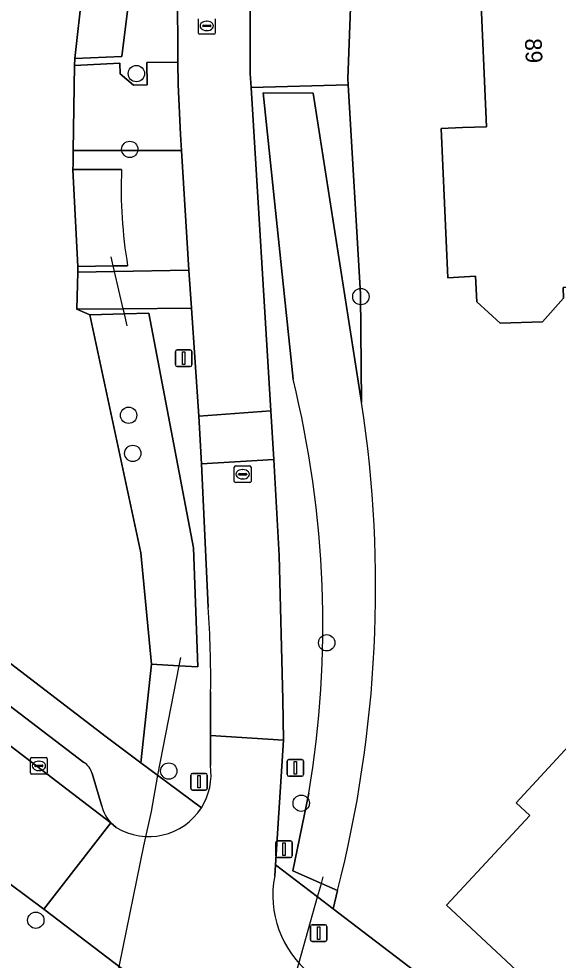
# Model space of a CAD drawing. Extents: x 159626 to 160723, y 388173 to 389416.
# Drawn here: x 160429.4 to 160461.7, y 388650.9 to 388707.3 of the extents above; entities that cross this region are included whole.
import ezdxf

# ---------------------------------------------------------------- set-up
doc = ezdxf.new("R2010")
doc.units = 0
for name, color, linetype in [('IMGEO_Afsluitpaal', 7, 'Continuous'), ('IMGEO_Berm_groen', 7, 'Continuous'), ('IMGEO_Boom', 7, 'Continuous'), ('IMGEO_Duiker', 7, 'Continuous'), ('IMGEO_Erf', 7, 'Continuous'), ('IMGEO_Kolk', 7, 'Continuous'), ('IMGEO_Lichtmast', 7, 'Continuous'), ('IMGEO_Pand', 7, 'Continuous'), ('IMGEO_Pand_nummerreeks', 7, 'Continuous'), ('IMGEO_Parkeervlak_open', 7, 'Continuous'), ('IMGEO_Rijbaan_lokaal_gesloten', 7, 'Continuous'), ('IMGEO_Rijbaan_lokaal_open', 7, 'Continuous'), ('IMGEO_Rioolput', 7, 'Continuous'), ('IMGEO_Voetpad_open', 7, 'Continuous'), ('IMGEO_Waterloop', 7, 'Continuous')]:
    doc.layers.add(name, color=color, linetype=linetype)

msp = doc.modelspace()

# ---------------------------------------------------------------- linework, layer by layer
at = {"layer": 'IMGEO_Afsluitpaal'}
for p, q in [((160439.716, 388661.208), (160439.716, 388662.008)), ((160439.716, 388662.008), (160439.716, 388661.208)), ((160439.816, 388662.108), (160440.606, 388662.108)), ((160440.606, 388662.108), (160439.816, 388662.108)), ((160440.706, 388662.008), (160440.706, 388661.208)), ((160440.706, 388661.208), (160440.706, 388662.008)), ((160440.606, 388661.108), (160439.816, 388661.108)), ((160439.816, 388661.108), (160440.606, 388661.108)), ((160444.805, 388657.166), (160444.805, 388657.966)), ((160444.805, 388657.966), (160444.805, 388657.166)), ((160444.905, 388658.066), (160445.695, 388658.066)), ((160445.695, 388658.066), (160444.905, 388658.066)), ((160445.795, 388657.966), (160445.795, 388657.166)), ((160445.795, 388657.166), (160445.795, 388657.966)), ((160445.695, 388657.066), (160444.905, 388657.066)), ((160444.905, 388657.066), (160445.695, 388657.066))]:
    msp.add_line(p, q, dxfattribs=at)
for points in [[(160440.136, 388661.983), (160440.286, 388661.983), (160440.286, 388661.233), (160440.136, 388661.233), (160440.136, 388661.983)], [(160445.225, 388657.941), (160445.375, 388657.941), (160445.375, 388657.191), (160445.225, 388657.191), (160445.225, 388657.941)]]:
    msp.add_lwpolyline(points, dxfattribs=at)
for centre, start, end in [((160439.816, 388662.008), 90, 180), ((160439.816, 388662.008), 90, 180), ((160440.606, 388662.008), 0, 90), ((160440.606, 388662.008), 360, 90), ((160439.816, 388661.208), 180, 270), ((160439.816, 388661.208), 180, 270), ((160440.606, 388661.208), 270, 0), ((160440.606, 388661.208), 270, 0), ((160444.905, 388657.966), 90, 180), ((160444.905, 388657.966), 90, 180), ((160445.695, 388657.966), 0, 90), ((160445.695, 388657.966), 360, 90), ((160444.905, 388657.166), 180, 270), ((160444.905, 388657.166), 180, 270), ((160445.695, 388657.166), 270, 0), ((160445.695, 388657.166), 270, 0)]:
    msp.add_arc(centre, 0.1, start, end, dxfattribs=at)
at = {"layer": 'IMGEO_Berm_groen'}
for points in [[(160439.398, 388717.702), (160436.303, 388718.383), (160434.072, 388718.873), (160434.137, 388717.28), (160437.033, 388716.748), (160435.584, 388705.028), (160432.765, 388704.912), (160432.758, 388704.501), (160435.461, 388704.636), (160435.486, 388703.992), (160436.28, 388703.32), (160437.093, 388703.329), (160437.083, 388704.685), (160438.944, 388704.705), (160438.923, 388709.147)], [(160445.843, 388685.714), (160444.055, 388702.861), (160447.04, 388702.831), (160449.948, 388684.313), (160449.883, 388690.813), (160449.148, 388703.331), (160443.331, 388703.183), (160444.519, 388683.814), (160444.698, 388680.896), (160445.005, 388675.155), (160445.222, 388666.537), (160445.268, 388664.098), (160444.787, 388656.633), (160447.311, 388654.712), (160448.24, 388654.005), (160448.508, 388655.087), (160447.539, 388655.517), (160445.835, 388656.274), (160446.786, 388660.921)], [(160439.154, 388699.416), (160432.675, 388699.399), (160432.661, 388698.585), (160432.654, 388698.273), (160435.571, 388698.264)], [(160435.934, 388692.509), (160435.07, 388692.496), (160432.956, 388692.464), (160432.948, 388692.131), (160435.147, 388692.167), (160439.604, 388692.239), (160439.154, 388699.416)], [(160440.762, 388672.054), (160440.357, 388680.648), (160440.19, 388683.506), (160439.756, 388689.957), (160435.669, 388689.928), (160432.893, 388689.909), (160433.662, 388689.569), (160435.74, 388689.628), (160437.204, 388689.67), (160439.869, 388675.616), (160440.143, 388668.479), (160438.998, 388668.552), (160437.367, 388668.657), (160436.727, 388662.743), (160437.72, 388662.006), (160440.349, 388660.054)], [(160440.894, 388662.582), (160440.895, 388664.386), (160440.906, 388666.987)]]:
    msp.add_lwpolyline(points, dxfattribs=at)
for centre, radius, start, end in [((160463.004, 388697.105), 27.458, 177.5817, 189.6367), ((160386.328, 388671.036), 61.298, 350.50207, 13.85431), ((160380.307, 388667.8), 60.604, 359.231, 4.02472), ((160437.208, 388662.054), 3.723, 327.5126, 8.1555)]:
    msp.add_arc(centre, radius, start, end, dxfattribs=at)
at = {"layer": 'IMGEO_Boom'}
for centre in [(160436.457, 388704.01), (160436.062, 388699.472), (160449.905, 388690.659), (160435.992, 388683.554), (160436.242, 388681.267), (160447.861, 388669.926), (160438.398, 388662.247), (160446.33, 388660.323), (160430.431, 388653.317)]:
    msp.add_circle(centre, 0.489, dxfattribs=at)
at = {"layer": 'IMGEO_Duiker'}
for points in [[(160435.908, 388688.907), (160435.74, 388689.628), (160435.669, 388689.928), (160435.147, 388692.167), (160435.07, 388692.496), (160434.945, 388693.031)], [(160439.097, 388669.047), (160438.998, 388668.552), (160437.72, 388662.006), (160437.338, 388659.826), (160436.892, 388657.762), (160435.422, 388650.617), (160434.385, 388645.415), (160434.08, 388643.886), (160434.039, 388643.681)], [(160442.168, 388636.53), (160442.538, 388637.837), (160442.866, 388638.996), (160444.292, 388643.932), (160446.185, 388650.731), (160447.311, 388654.712), (160447.539, 388655.517), (160447.651, 388655.912)]]:
    msp.add_lwpolyline(points, dxfattribs=at)
at = {"layer": 'IMGEO_Erf'}
for points in [[(160523.268, 388747.002), (160520.96, 388748.569), (160521.023, 388748.681), (160518.818, 388750), (160507.107, 388757.004), (160500, 388760.561), (160493.664, 388763.733), (160468.252, 388774.201), (160461.524, 388776.981), (160460.326, 388774.037), (160462.23, 388773.36), (160460.353, 388767.73), (160456.02, 388753.83), (160452.177, 388738.149), (160451.411, 388734.344), (160450.908, 388730.62), (160449.329, 388709.025), (160449.126, 388703.702), (160449.148, 388703.331), (160449.883, 388690.813), (160449.948, 388684.313)], [(160396.797, 388693.216), (160404.741, 388687.152), (160422.83, 388673.335), (160434.642, 388664.292), (160436.727, 388662.743), (160437.367, 388668.657), (160436.714, 388675.312), (160433.662, 388689.569), (160432.893, 388689.909), (160432.948, 388692.131), (160432.956, 388692.464), (160432.654, 388698.273), (160432.661, 388698.585), (160432.675, 388699.399), (160432.758, 388704.501), (160432.765, 388704.912), (160434.137, 388717.28)], [(160464.967, 388644.948), (160461.313, 388648.361), (160455.028, 388654.227), (160460.023, 388659.588), (160459.203, 388660.352), (160462.612, 388664.011)], [(160448.508, 388655.087), (160448.24, 388654.005), (160450.027, 388652.645), (160464.587, 388641.545)]]:
    msp.add_lwpolyline(points, dxfattribs=at)
msp.add_lwpolyline([(160466.638, 388703.63), (160466.049, 388703.669), (160466.127, 388701.22), (160466.907, 388701.245), (160467.22, 388691.36), (160462.03, 388691.195), (160462.05, 388690.57), (160460.779, 388689.15), (160458.25, 388689.06), (160456.86, 388690.35), (160456.775, 388691.874), (160455.12, 388691.781), (160454.713, 388700.729), (160455.987, 388700.774), (160457.439, 388700.826), (160457.06, 388709.508), (160455.948, 388709.451), (160455.811, 388712.787), (160460.687, 388711.676), (160467.854, 388710.044)], close=True, dxfattribs=at)
msp.add_arc((160377.481, 388673.235), 73.309, 345.66707, 8.69143, dxfattribs=at)
at = {"layer": 'IMGEO_Kolk'}
for p, q in [((160430.116, 388662.133), (160430.116, 388662.985)), ((160430.191, 388663.059), (160431.043, 388663.059)), ((160431.117, 388662.985), (160431.117, 388662.133)), ((160430.375, 388662.553), (160430.375, 388662.565)), ((160430.813, 388662.516), (160430.415, 388662.516)), ((160430.418, 388662.602), (160430.816, 388662.602)), ((160430.604, 388662.839), (160430.629, 388662.839)), ((160430.859, 388662.565), (160430.859, 388662.553)), ((160431.043, 388662.059), (160430.191, 388662.059)), ((160430.627, 388662.279), (160430.602, 388662.279))]:
    msp.add_line(p, q, dxfattribs=at)
for points in [[(160430.116, 388662.133), (160430.116, 388662.985)], [(160430.191, 388663.059), (160431.043, 388663.059)], [(160431.117, 388662.985), (160431.117, 388662.133)], [(160431.043, 388662.059), (160430.191, 388662.059)]]:
    msp.add_lwpolyline(points, dxfattribs=at)
for centre, radius, start, end in [((160430.193, 388662.983), 0.0765, 91.552, 178.448), ((160430.193, 388662.983), 0.0765, 91.552, 178.448), ((160431.041, 388662.983), 0.0765, 1.552, 88.448), ((160431.041, 388662.983), 0.0765, 1.552, 88.448), ((160430.415, 388662.562), 0.0403, 85.8775, 175.7526), ((160430.412, 388662.552), 0.0366, 178.938, 274.7102), ((160430.816, 388662.559), 0.043, 264.8664, 352.4533), ((160430.82, 388662.564), 0.0386, 1.7309, 96.639), ((160430.193, 388662.135), 0.0765, 181.552, 268.448), ((160430.193, 388662.135), 0.0765, 181.552, 268.448), ((160431.041, 388662.135), 0.0765, 271.552, 358.448), ((160431.041, 388662.135), 0.0765, 271.552, 358.448)]:
    msp.add_arc(centre, radius, start, end, dxfattribs=at)
for centre, major_axis, ratio, start_param, end_param in [((160430.603, 388662.559), (-0.387, 0.002), 0.722429, 4.712389, 7.853982), ((160430.628, 388662.559), (-0.39, 0.002), 0.717154, 1.570796, 4.712389)]:
    msp.add_ellipse(centre, major_axis=major_axis, ratio=ratio, start_param=start_param, end_param=end_param, dxfattribs=at)
at = {"layer": 'IMGEO_Lichtmast'}
for p, q in [((160438.79, 388686.568), (160438.79, 388687.368)), ((160438.79, 388687.368), (160438.79, 388686.568)), ((160438.89, 388687.468), (160439.68, 388687.468)), ((160439.68, 388687.468), (160438.89, 388687.468)), ((160439.78, 388687.368), (160439.78, 388686.568)), ((160439.78, 388686.568), (160439.78, 388687.368)), ((160439.68, 388686.468), (160438.89, 388686.468)), ((160438.89, 388686.468), (160439.68, 388686.468)), ((160445.586, 388662.938), (160446.376, 388662.938)), ((160446.376, 388662.938), (160445.586, 388662.938)), ((160445.486, 388662.038), (160445.486, 388662.838)), ((160445.486, 388662.838), (160445.486, 388662.038)), ((160446.476, 388662.838), (160446.476, 388662.038)), ((160446.476, 388662.038), (160446.476, 388662.838)), ((160446.376, 388661.938), (160445.586, 388661.938)), ((160445.586, 388661.938), (160446.376, 388661.938)), ((160446.88, 388652.145), (160446.88, 388652.945)), ((160446.88, 388652.945), (160446.88, 388652.145)), ((160446.98, 388653.045), (160447.77, 388653.045)), ((160447.77, 388653.045), (160446.98, 388653.045)), ((160447.87, 388652.945), (160447.87, 388652.145)), ((160447.87, 388652.145), (160447.87, 388652.945)), ((160447.77, 388652.045), (160446.98, 388652.045)), ((160446.98, 388652.045), (160447.77, 388652.045))]:
    msp.add_line(p, q, dxfattribs=at)
for points in [[(160439.21, 388687.343), (160439.36, 388687.343), (160439.36, 388686.593), (160439.21, 388686.593), (160439.21, 388687.343)], [(160445.906, 388662.813), (160446.056, 388662.813), (160446.056, 388662.063), (160445.906, 388662.063), (160445.906, 388662.813)], [(160447.3, 388652.92), (160447.45, 388652.92), (160447.45, 388652.17), (160447.3, 388652.17), (160447.3, 388652.92)]]:
    msp.add_lwpolyline(points, dxfattribs=at)
for centre, start, end in [((160438.89, 388687.368), 90, 180), ((160438.89, 388687.368), 90, 180), ((160439.68, 388687.368), 0, 90), ((160439.68, 388687.368), 360, 90), ((160438.89, 388686.568), 180, 270), ((160438.89, 388686.568), 180, 270), ((160439.68, 388686.568), 270, 0), ((160439.68, 388686.568), 270, 0), ((160445.586, 388662.838), 90, 180), ((160445.586, 388662.838), 90, 180), ((160446.376, 388662.838), 0, 90), ((160446.376, 388662.838), 360, 90), ((160445.586, 388662.038), 180, 270), ((160445.586, 388662.038), 180, 270), ((160446.376, 388662.038), 270, 0), ((160446.376, 388662.038), 270, 0), ((160446.98, 388652.945), 90, 180), ((160446.98, 388652.945), 90, 180), ((160447.77, 388652.945), 0, 90), ((160447.77, 388652.945), 360, 90), ((160446.98, 388652.145), 180, 270), ((160446.98, 388652.145), 180, 270), ((160447.77, 388652.145), 270, 0), ((160447.77, 388652.145), 270, 0)]:
    msp.add_arc(centre, 0.1, start, end, dxfattribs=at)
at = {"layer": 'IMGEO_Pand'}
for points in [[(160455.948, 388709.451), (160457.06, 388709.508), (160457.439, 388700.826), (160455.987, 388700.774), (160454.713, 388700.729), (160455.12, 388691.781), (160456.775, 388691.874), (160456.86, 388690.35), (160458.25, 388689.06), (160460.779, 388689.15), (160462.05, 388690.57), (160462.03, 388691.195), (160467.22, 388691.36), (160466.907, 388701.245), (160466.127, 388701.22), (160466.049, 388703.669), (160466.638, 388703.63), (160467.854, 388710.044), (160460.687, 388711.676), (160455.811, 388712.787)], [(160471.835, 388655.659), (160471.955, 388655.754), (160462.835, 388664.25), (160462.612, 388664.011), (160459.203, 388660.352), (160460.023, 388659.588), (160455.028, 388654.227), (160461.313, 388648.361), (160464.967, 388644.948), (160470.181, 388650.532), (160468.521, 388652.097), (160470.903, 388654.657)]]:
    msp.add_lwpolyline(points, close=True, dxfattribs=at)
at = {"layer": 'IMGEO_Parkeervlak_open'}
for points in [[(160402.858, 388686.01), (160401.747, 388684.537), (160433.224, 388660.44), (160434.926, 388659.154)], [(160433.317, 388662.76), (160402.858, 388686.01)], [(160434.394, 388660.152), (160433.8, 388662.101)]]:
    msp.add_lwpolyline(points, dxfattribs=at)
for centre, radius, start, end in [((160432.735, 388661.827), 1.1, 14.4291, 58.0484), ((160436.481, 388660.624), 2.14, 192.7393, 223.3818)]:
    msp.add_arc(centre, radius, start, end, dxfattribs=at)
at = {"layer": 'IMGEO_Rijbaan_lokaal_gesloten'}
for points in [[(160438.923, 388709.147), (160438.944, 388704.705), (160438.95, 388703.351), (160439.094, 388700.373), (160439.154, 388699.416), (160439.604, 388692.239), (160439.756, 388689.957), (160440.19, 388683.506), (160444.519, 388683.814), (160443.331, 388703.183), (160443.28, 388704.012), (160443.269, 388709.327)], [(160389.578, 388685.236), (160391.13, 388684.078), (160394.179, 388681.78), (160403.428, 388674.723), (160408.231, 388671.029), (160417.817, 388663.831), (160422.687, 388660.174), (160428.883, 388655.496), (160430.911, 388653.976), (160434.926, 388659.154), (160433.224, 388660.44), (160401.747, 388684.537), (160398.721, 388686.853), (160394.282, 388690.251)], [(160440.906, 388666.987), (160440.895, 388664.386), (160445.268, 388664.098), (160445.222, 388666.537), (160445.005, 388675.155), (160444.698, 388680.896), (160440.357, 388680.648), (160440.762, 388672.054)]]:
    msp.add_lwpolyline(points, dxfattribs=at)
msp.add_arc((160380.307, 388667.8), 60.604, 359.231, 4.02472, dxfattribs=at)
at = {"layer": 'IMGEO_Rijbaan_lokaal_open'}
msp.add_lwpolyline([(160440.357, 388680.648), (160444.698, 388680.896), (160444.519, 388683.814), (160440.19, 388683.506)], close=True, dxfattribs=at)
for points in [[(160444.744, 388655.968), (160444.787, 388656.633), (160445.268, 388664.098), (160440.895, 388664.386), (160440.894, 388662.582)], [(160435.247, 388658.875), (160434.926, 388659.154), (160430.911, 388653.976), (160445.327, 388643.009), (160449.379, 388648.196), (160446.896, 388650.101)]]:
    msp.add_lwpolyline(points, dxfattribs=at)
for centre, radius, start, end in [((160437.208, 388662.054), 3.723, 327.5126, 8.1555), ((160437.2, 388662.054), 3.731, 238.437, 327.5867), ((160450.597, 388654.787), 5.971, 168.5893, 231.6965)]:
    msp.add_arc(centre, radius, start, end, dxfattribs=at)
at = {"layer": 'IMGEO_Rioolput'}
for p, q in [((160440.174, 388706.439), (160440.174, 388707.291)), ((160440.433, 388706.859), (160440.433, 388706.871)), ((160440.871, 388706.822), (160440.473, 388706.822)), ((160440.476, 388706.908), (160440.874, 388706.908)), ((160440.662, 388707.145), (160440.687, 388707.145)), ((160440.917, 388706.871), (160440.917, 388706.859)), ((160441.175, 388707.291), (160441.175, 388706.439)), ((160441.101, 388706.365), (160440.249, 388706.365)), ((160440.685, 388706.585), (160440.66, 388706.585)), ((160442.323, 388679.592), (160442.323, 388680.444)), ((160442.398, 388680.518), (160443.25, 388680.518)), ((160443.324, 388680.444), (160443.324, 388679.592)), ((160442.582, 388680.012), (160442.582, 388680.024)), ((160443.02, 388679.975), (160442.622, 388679.975)), ((160442.625, 388680.061), (160443.023, 388680.061)), ((160442.811, 388680.298), (160442.836, 388680.298)), ((160443.066, 388680.024), (160443.066, 388680.012)), ((160443.25, 388679.518), (160442.398, 388679.518)), ((160442.834, 388679.738), (160442.809, 388679.738))]:
    msp.add_line(p, q, dxfattribs=at)
for points in [[(160440.174, 388706.439), (160440.174, 388707.291)], [(160441.175, 388707.291), (160441.175, 388706.439)], [(160441.101, 388706.365), (160440.249, 388706.365)], [(160442.323, 388679.592), (160442.323, 388680.444)], [(160442.398, 388680.518), (160443.25, 388680.518)], [(160443.324, 388680.444), (160443.324, 388679.592)], [(160443.25, 388679.518), (160442.398, 388679.518)]]:
    msp.add_lwpolyline(points, dxfattribs=at)
for centre, radius, start, end in [((160440.473, 388706.868), 0.0403, 85.8775, 175.7526), ((160440.47, 388706.858), 0.0366, 178.938, 274.7102), ((160440.874, 388706.865), 0.043, 264.8664, 352.4533), ((160440.878, 388706.87), 0.0386, 1.7309, 96.639), ((160440.251, 388706.441), 0.0765, 181.552, 268.448), ((160440.251, 388706.441), 0.0765, 181.552, 268.448), ((160441.099, 388706.441), 0.0765, 271.552, 358.448), ((160441.099, 388706.441), 0.0765, 271.552, 358.448), ((160442.4, 388680.442), 0.0765, 91.552, 178.448), ((160442.4, 388680.442), 0.0765, 91.552, 178.448), ((160443.248, 388680.442), 0.0765, 1.552, 88.448), ((160443.248, 388680.442), 0.0765, 1.552, 88.448), ((160442.622, 388680.021), 0.0403, 85.8775, 175.7526), ((160442.619, 388680.011), 0.0366, 178.938, 274.7102), ((160443.023, 388680.018), 0.043, 264.8664, 352.4533), ((160443.027, 388680.023), 0.0386, 1.7309, 96.639), ((160442.4, 388679.594), 0.0765, 181.552, 268.448), ((160442.4, 388679.594), 0.0765, 181.552, 268.448), ((160443.248, 388679.594), 0.0765, 271.552, 358.448), ((160443.248, 388679.594), 0.0765, 271.552, 358.448)]:
    msp.add_arc(centre, radius, start, end, dxfattribs=at)
for centre, major_axis, ratio, start_param, end_param in [((160440.661, 388706.865), (-0.387, 0.002), 0.722429, 4.712389, 7.853982), ((160440.686, 388706.865), (-0.39, 0.002), 0.717154, 1.570796, 4.712389), ((160442.81, 388680.018), (-0.387, 0.002), 0.722429, 4.712389, 7.853982), ((160442.835, 388680.018), (-0.39, 0.002), 0.717154, 1.570796, 4.712389)]:
    msp.add_ellipse(centre, major_axis=major_axis, ratio=ratio, start_param=start_param, end_param=end_param, dxfattribs=at)
at = {"layer": 'IMGEO_Voetpad_open'}
for points in [[(160449.329, 388709.025), (160443.269, 388709.327), (160443.28, 388704.012), (160443.331, 388703.183), (160449.148, 388703.331), (160449.126, 388703.702)], [(160438.95, 388703.351), (160438.944, 388704.705), (160437.083, 388704.685), (160437.093, 388703.329), (160436.28, 388703.32), (160435.486, 388703.992), (160435.461, 388704.636), (160432.758, 388704.501), (160432.675, 388699.399), (160439.154, 388699.416), (160439.094, 388700.373)], [(160432.893, 388689.909), (160435.669, 388689.928), (160439.756, 388689.957), (160439.604, 388692.239), (160435.147, 388692.167), (160432.948, 388692.131)]]:
    msp.add_lwpolyline(points, close=True, dxfattribs=at)
for points in [[(160440.349, 388660.054), (160437.72, 388662.006), (160436.727, 388662.743), (160434.642, 388664.292), (160422.83, 388673.335), (160404.741, 388687.152), (160396.797, 388693.216)], [(160395.993, 388691.25), (160399.839, 388688.314), (160400.165, 388688.723), (160403.177, 388686.433), (160402.858, 388686.01), (160433.317, 388662.76)], [(160387.612, 388681.185), (160432.389, 388646.917), (160432.882, 388646.546), (160434.385, 388645.415), (160436.965, 388643.472), (160440.306, 388640.958), (160442.866, 388638.996), (160445.015, 388637.348), (160447.964, 388641.112), (160447.348, 388641.481), (160445.327, 388643.009), (160430.911, 388653.976), (160428.883, 388655.496)], [(160433.8, 388662.101), (160434.394, 388660.152)], [(160434.926, 388659.154), (160435.247, 388658.875)], [(160450.027, 388652.645), (160448.24, 388654.005), (160447.311, 388654.712), (160444.787, 388656.633), (160444.744, 388655.968)], [(160464.587, 388641.545), (160450.027, 388652.645)]]:
    msp.add_lwpolyline(points, dxfattribs=at)
for centre, radius, start, end in [((160432.735, 388661.827), 1.1, 14.4291, 58.0484), ((160436.481, 388660.624), 2.14, 192.7393, 223.3818), ((160437.2, 388662.054), 3.731, 238.437, 327.5867), ((160450.597, 388654.787), 5.971, 168.5893, 231.6965)]:
    msp.add_arc(centre, radius, start, end, dxfattribs=at)
at = {"layer": 'IMGEO_Waterloop'}
for points in [[(160437.033, 388716.748), (160434.137, 388717.28), (160432.765, 388704.912), (160435.584, 388705.028)], [(160440.143, 388668.479), (160439.869, 388675.616), (160437.204, 388689.67), (160435.74, 388689.628), (160433.662, 388689.569), (160436.714, 388675.312), (160437.367, 388668.657), (160438.998, 388668.552)]]:
    msp.add_lwpolyline(points, close=True, dxfattribs=at)
for points in [[(160449.948, 388684.313), (160447.04, 388702.831), (160444.055, 388702.861), (160445.843, 388685.714)], [(160435.571, 388698.264), (160432.654, 388698.273), (160432.956, 388692.464), (160435.07, 388692.496), (160435.934, 388692.509)], [(160446.786, 388660.921), (160445.835, 388656.274), (160447.539, 388655.517), (160448.508, 388655.087)]]:
    msp.add_lwpolyline(points, dxfattribs=at)
for centre, radius, start, end in [((160463.004, 388697.105), 27.458, 177.5817, 189.6367), ((160386.328, 388671.036), 61.298, 350.50207, 13.85431), ((160377.481, 388673.235), 73.309, 345.66707, 8.69143)]:
    msp.add_arc(centre, radius, start, end, dxfattribs=at)

# ---------------------------------------------------------------- texts
at = {"layer": 'IMGEO_Pand_nummerreeks'}
msp.add_text('89', height=1, rotation=272.4996, dxfattribs=at).set_placement((160459.731, 388706.102))

doc.saveas('drawing.dxf')
